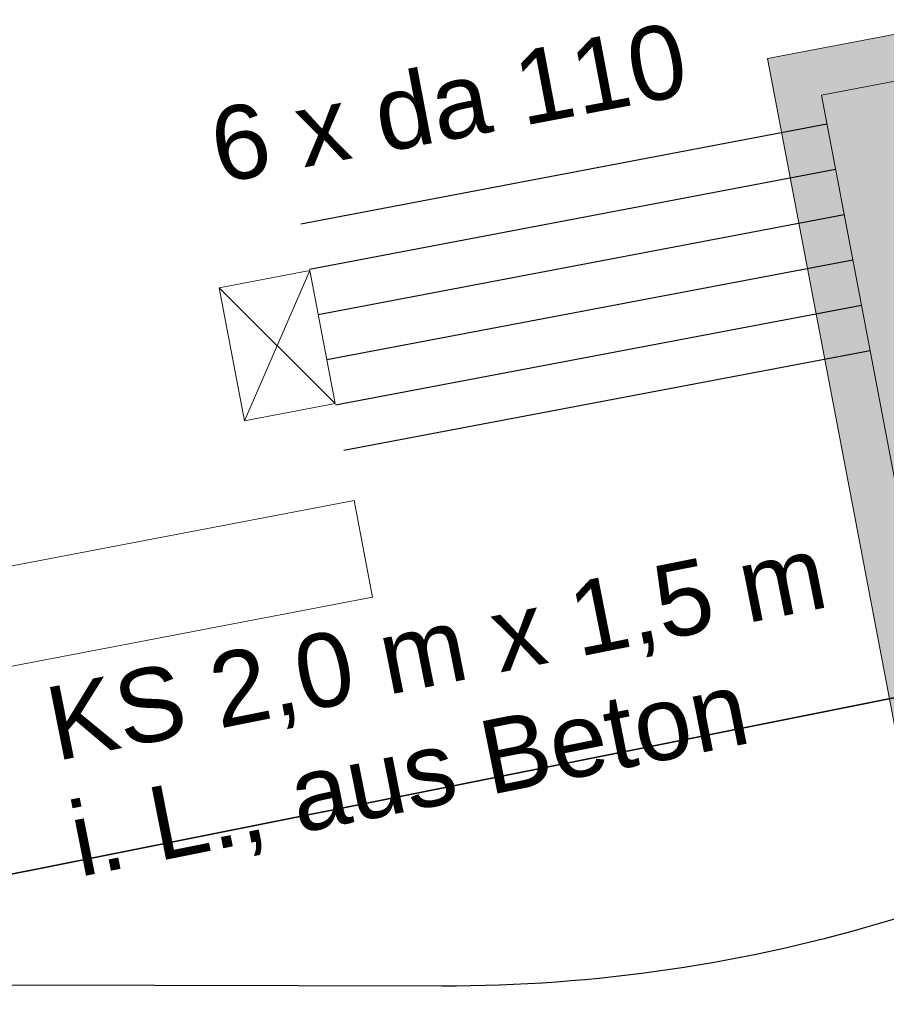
# Model space of a CAD drawing. Header units: metres. Extents: x -502 to 161, y -108 to 174.
# Tile 618 of 776: x -79.34 to -76.52, y 28.6 to 31.8. Entities that reach past the tile are written whole.
import ezdxf

# ---------------------------------------------------------------- set-up
doc = ezdxf.new("R2010")
doc.units = ezdxf.units.M
doc.header["$LTSCALE"] = 0.1
for name, color, linetype in [('BRI31-005.07-5f08-Koordinierung Lageplan 4. BA Radstation - Seeterrasse 2023-05-31', 7, 'Continuous'), ('BRI32-005.02-5f05-Koordinierung Schemaplan 4 BA ZOB Teilbereich', 7, 'Continuous'), ('BRI32-005.03-5f06-Koordinierung Schemaplan 4 BA ZOB Teilbereich 2 Ost - Bahnhofsallee 2023-01-21', 7, 'Continuous')]:
    doc.layers.add(name, color=color, linetype=linetype)
doc.styles.add('Arial', font='arial.ttf')

msp = doc.modelspace()

# ---------------------------------------------------------------- linework, layer by layer
at = {"layer": 'BRI31-005.07-5f08-Koordinierung Lageplan 4. BA Radstation - Seeterrasse 2023-05-31', "color": 7, "linetype": 'Continuous', "lineweight": 30, "transparency": 33554687}
for p, q in [((-78.4259, 31.1357), (-76.7146, 31.4606)), ((-78.4259, 31.1357), (-76.7146, 31.4606)), ((-78.3979, 30.9883), (-76.6865, 31.3132)), ((-78.3979, 30.9883), (-76.6865, 31.3132)), ((-78.3699, 30.841), (-76.6584, 31.1659)), ((-78.3699, 30.841), (-76.6584, 31.1659)), ((-78.3419, 30.6936), (-76.6303, 31.0185)), ((-78.3419, 30.6936), (-76.6303, 31.0185)), ((-78.314, 30.5462), (-76.6022, 30.8712)), ((-78.314, 30.5462), (-76.6022, 30.8712)), ((-78.286, 30.3989), (-76.5741, 30.7238)), ((-78.286, 30.3989), (-76.5741, 30.7238))]:
    msp.add_line(p, q, dxfattribs=at)
at = {"layer": 'BRI31-005.07-5f08-Koordinierung Lageplan 4. BA Radstation - Seeterrasse 2023-05-31', "color": 12, "linetype": 'Continuous', "lineweight": 20, "true_color": 0xcc0000, "transparency": 33554687}
for p, q in [((-78.6096, 30.4952), (-78.397, 30.9834)), ((-78.6096, 30.4952), (-78.397, 30.9834)), ((-78.6917, 30.9275), (-78.3149, 30.5512)), ((-78.6917, 30.9275), (-78.3149, 30.5512))]:
    msp.add_line(p, q, dxfattribs=at)
at = {"layer": 'BRI31-005.07-5f08-Koordinierung Lageplan 4. BA Radstation - Seeterrasse 2023-05-31', "color": 7, "linetype": 'Continuous', "lineweight": 20, "transparency": 33554687, "flags": 128}
for points in [[(-74.7089, 29.7511), (-75.1397, 32.0104), (-76.9079, 31.6732), (-76.477, 29.4139), (-74.7089, 29.7511)], [(-74.7089, 29.7511), (-75.1397, 32.0104), (-76.9079, 31.6732), (-76.477, 29.4139), (-74.7089, 29.7511)], [(-76.3578, 29.5893), (-74.8843, 29.8703), (-75.259, 31.8349), (-76.7324, 31.5539), (-76.3578, 29.5893)], [(-76.3578, 29.5893), (-74.8843, 29.8703), (-75.259, 31.8349), (-76.7324, 31.5539), (-76.3578, 29.5893)]]:
    msp.add_lwpolyline(points, dxfattribs=at)
at = {"layer": 'BRI31-005.07-5f08-Koordinierung Lageplan 4. BA Radstation - Seeterrasse 2023-05-31', "color": 142, "linetype": 'Continuous', "lineweight": 30, "true_color": 0x0099cc, "transparency": 33554687, "flags": 128}
msp.add_lwpolyline([(-67.6785, 31.558), (-76.4991, 28.8732, -0.074582), (-77.9666, 28.6566), (-82.6406, 28.6674)], format="xyb", dxfattribs=at)
msp.add_lwpolyline([(-67.6785, 31.558), (-76.4991, 28.8732, -0.074582), (-77.9666, 28.6566), (-82.6406, 28.6674)], format="xyb", dxfattribs=at)
at = {"layer": 'BRI31-005.07-5f08-Koordinierung Lageplan 4. BA Radstation - Seeterrasse 2023-05-31', "color": 12, "linetype": 'Continuous', "lineweight": 20, "true_color": 0xcc0000, "transparency": 33554687, "flags": 128}
msp.add_lwpolyline([(-78.6096, 30.4952), (-78.3149, 30.5512), (-78.397, 30.9834), (-78.6917, 30.9275), (-78.6096, 30.4952)], dxfattribs=at)
msp.add_lwpolyline([(-78.6096, 30.4952), (-78.3149, 30.5512), (-78.397, 30.9834), (-78.6917, 30.9275), (-78.6096, 30.4952)], dxfattribs=at)
at = {"layer": 'BRI31-005.07-5f08-Koordinierung Lageplan 4. BA Radstation - Seeterrasse 2023-05-31', "color": 11, "linetype": 'Continuous', "true_color": 0xff7f7f, "transparency": 33554687}
msp.add_solid([(-74.7089, 29.7511), (-75.1397, 32.0104), (-76.477, 29.4139), (-76.9079, 31.6732)], dxfattribs=at)
msp.add_solid([(-74.7089, 29.7511), (-75.1397, 32.0104), (-76.477, 29.4139), (-76.9079, 31.6732)], dxfattribs=at)
at = {"layer": 'BRI32-005.02-5f05-Koordinierung Schemaplan 4 BA ZOB Teilbereich', "color": 142, "linetype": 'Continuous', "lineweight": 35, "true_color": 0x0099cc, "transparency": 33554687, "flags": 128}
msp.add_lwpolyline([(-44.1668, 24.9579), (-60.3578, 22.0689, -0.410021), (-62.6824, 23.6441), (-63.9622, 30.0563), (-63.9622, 30.0563, 0.414214), (-66.3149, 31.6262), (-66.3149, 31.6262), (-82.6931, 28.3574)], format="xyb", dxfattribs=at)
at = {"layer": 'BRI32-005.03-5f06-Koordinierung Schemaplan 4 BA ZOB Teilbereich 2 Ost - Bahnhofsallee 2023-01-21', "color": 7, "linetype": 'Continuous', "lineweight": 30, "transparency": 33554687}
for p, q in [((-78.4259, 31.1357), (-76.7146, 31.4606)), ((-78.3979, 30.9883), (-76.6865, 31.3132)), ((-78.3699, 30.841), (-76.6584, 31.1659)), ((-78.3419, 30.6936), (-76.6303, 31.0185)), ((-78.314, 30.5462), (-76.6022, 30.8712)), ((-78.286, 30.3989), (-76.5741, 30.7238))]:
    msp.add_line(p, q, dxfattribs=at)
at = {"layer": 'BRI32-005.03-5f06-Koordinierung Schemaplan 4 BA ZOB Teilbereich 2 Ost - Bahnhofsallee 2023-01-21', "color": 12, "linetype": 'Continuous', "lineweight": 20, "true_color": 0xcc0000, "transparency": 33554687}
for p, q in [((-78.6096, 30.4952), (-78.397, 30.9834)), ((-78.6917, 30.9275), (-78.3149, 30.5512))]:
    msp.add_line(p, q, dxfattribs=at)
at = {"layer": 'BRI32-005.03-5f06-Koordinierung Schemaplan 4 BA ZOB Teilbereich 2 Ost - Bahnhofsallee 2023-01-21', "color": 7, "linetype": 'Continuous', "lineweight": 9, "transparency": 33554687}
msp.add_line((-78.2531, 30.2354), (-78.1932, 29.9211), dxfattribs=at)
at = {"layer": 'BRI32-005.03-5f06-Koordinierung Schemaplan 4 BA ZOB Teilbereich 2 Ost - Bahnhofsallee 2023-01-21', "color": 7, "linetype": 'Continuous', "lineweight": 20, "transparency": 33554687, "flags": 128}
for points in [[(-74.7089, 29.7511), (-75.1397, 32.0104), (-76.9079, 31.6732), (-76.477, 29.4139), (-74.7089, 29.7511)], [(-76.3578, 29.5893), (-74.8843, 29.8703), (-75.259, 31.8349), (-76.7324, 31.5539), (-76.3578, 29.5893)], [(-115.5172, 25.4098), (-115.0975, 23.2094), (-78.2531, 30.2354)], [(-115.8315, 25.3498), (-115.3519, 22.8352), (-78.1932, 29.9211)]]:
    msp.add_lwpolyline(points, dxfattribs=at)
at = {"layer": 'BRI32-005.03-5f06-Koordinierung Schemaplan 4 BA ZOB Teilbereich 2 Ost - Bahnhofsallee 2023-01-21', "color": 142, "linetype": 'Continuous', "lineweight": 30, "true_color": 0x0099cc, "transparency": 33554687, "flags": 128}
msp.add_lwpolyline([(-67.6785, 31.558), (-76.4991, 28.8732, -0.074582), (-77.9666, 28.6566), (-82.6406, 28.6674)], format="xyb", dxfattribs=at)
at = {"layer": 'BRI32-005.03-5f06-Koordinierung Schemaplan 4 BA ZOB Teilbereich 2 Ost - Bahnhofsallee 2023-01-21', "color": 12, "linetype": 'Continuous', "lineweight": 20, "true_color": 0xcc0000, "transparency": 33554687, "flags": 128}
msp.add_lwpolyline([(-78.6096, 30.4952), (-78.3149, 30.5512), (-78.397, 30.9834), (-78.6917, 30.9275), (-78.6096, 30.4952)], dxfattribs=at)

# ---------------------------------------------------------------- texts
at = {"layer": 'BRI31-005.07-5f08-Koordinierung Lageplan 4. BA Radstation - Seeterrasse 2023-05-31', "color": 7, "transparency": 33554687, "insert": (-78.7374, 31.5018), "char_height": 0.24, "attachment_point": 1, "rotation": 10.7485, "line_spacing_factor": 0.25, "style": 'Arial'}
msp.add_mtext('6 x da 110', dxfattribs=at)
msp.add_mtext('6 x da 110', dxfattribs=at)
at = {"layer": 'BRI31-005.07-5f08-Koordinierung Lageplan 4. BA Radstation - Seeterrasse 2023-05-31', "color": 1, "true_color": 0xff0000, "transparency": 33554687, "char_height": 0.24, "attachment_point": 1, "rotation": 11.2869, "line_spacing_factor": 0.25, "style": 'Arial'}
for s, insert in [('KS 2,0 m x 1,5 m', (-79.2697, 29.6231)), ('KS 2,0 m x 1,5 m', (-79.2697, 29.6231)), ('i. L., aus Beton', (-79.1945, 29.2465)), ('i. L., aus Beton', (-79.1945, 29.2465))]:
    msp.add_mtext(s, dxfattribs=dict(at, insert=insert))
at = {"layer": 'BRI32-005.03-5f06-Koordinierung Schemaplan 4 BA ZOB Teilbereich 2 Ost - Bahnhofsallee 2023-01-21', "color": 7, "transparency": 33554687, "insert": (-78.7374, 31.5018), "char_height": 0.24, "attachment_point": 1, "rotation": 10.7485, "line_spacing_factor": 0.25, "style": 'Arial'}
msp.add_mtext('6 x da 110', dxfattribs=at)
at = {"layer": 'BRI32-005.03-5f06-Koordinierung Schemaplan 4 BA ZOB Teilbereich 2 Ost - Bahnhofsallee 2023-01-21', "color": 1, "true_color": 0xff0000, "transparency": 33554687, "char_height": 0.24, "attachment_point": 1, "rotation": 11.2869, "line_spacing_factor": 0.25, "style": 'Arial'}
for s, insert in [('KS 2,0 m x 1,5 m', (-79.2697, 29.6231)), ('i. L., aus Beton', (-79.1945, 29.2465))]:
    msp.add_mtext(s, dxfattribs=dict(at, insert=insert))

doc.saveas('drawing.dxf')
